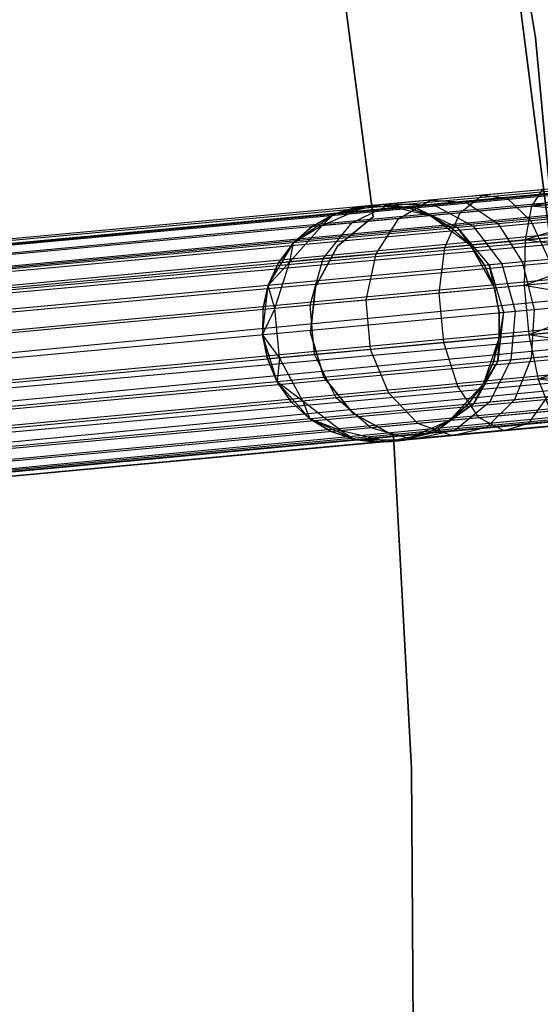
# Model space of a CAD drawing. Extents: x -189 to 189, y -189 to 189.
# Tile 490 of 591: x 57.16 to 61.54, y -0.13 to 8.14. Entities that reach past the tile are written whole.
import ezdxf

# ---------------------------------------------------------------- set-up
doc = ezdxf.new("R2010")
doc.units = 0
doc.header["$LTSCALE"] = 25.4
doc.layers.get('0').update_dxf_attribs({"linetype": 'CONTINUOUS'})

# ---------------------------------------------------------------- blocks, each defined once
blk = doc.blocks.new('CAMELEON-KENAI-C-12244_STL')
at = {"color": 0}
for p, q in [((167.686, 16.5451, -9.3955), (42.9786, 4.9893, -9.3955)), ((167.686, 16.5451, -9.3955), (42.9786, 4.9893, -9.6045)), ((167.686, 16.5451, -9.3955), (42.9786, 4.9893, -9.3955)), ((167.686, 16.5451, -9.3955), (42.9786, 4.9893, -9.6045)), ((167.686, 16.5451, -9.3955), (42.9826, 4.946, -9.809)), ((167.686, 16.5451, -9.3955), (42.9826, 4.946, -9.809)), ((167.69, 16.5019, -9.809), (42.9826, 4.946, -9.809)), ((167.69, 16.5019, -9.809), (42.9826, 4.946, -9.809)), ((167.69, 16.5019, -9.809), (42.9904, 4.8613, -10)), ((167.69, 16.5019, -9.809), (42.9904, 4.8613, -10)), ((167.69, 16.5019, -9.809), (43.0018, 4.739, -10.1691)), ((167.69, 16.5019, -9.809), (43.0018, 4.739, -10.1691)), ((167.6978, 16.4172, -9), (42.9786, 4.9893, -9.3955)), ((167.6978, 16.4172, -9), (42.9786, 4.9893, -9.3955)), ((167.6978, 16.4172, -9), (42.9826, 4.946, -9.191)), ((167.6978, 16.4172, -9), (42.9826, 4.946, -9.191)), ((42.9904, 4.8613, -9), (167.6978, 16.4172, -9)), ((42.9904, 4.8613, -9), (167.6978, 16.4172, -9)), ((43.0018, 4.739, -8.8309), (167.6978, 16.4172, -9)), ((43.0018, 4.739, -8.8309), (167.6978, 16.4172, -9)), ((167.7092, 16.2948, -10.1691), (43.0018, 4.739, -10.1691)), ((167.7092, 16.2948, -10.1691), (43.0018, 4.739, -10.1691)), ((167.7092, 16.2948, -10.1691), (43.0161, 4.5843, -10.309)), ((167.7092, 16.2948, -10.1691), (43.0161, 4.5843, -10.309)), ((43.0018, 4.739, -8.8309), (167.7235, 16.1401, -8.691)), ((43.0018, 4.739, -8.8309), (167.7235, 16.1401, -8.691)), ((43.0161, 4.5843, -8.691), (167.7235, 16.1401, -8.691)), ((43.0161, 4.5843, -8.691), (167.7235, 16.1401, -8.691)), ((167.7402, 15.9599, -10.4135), (43.0161, 4.5843, -10.309)), ((167.7402, 15.9599, -10.4135), (43.0161, 4.5843, -10.309)), ((167.7402, 15.9599, -10.4135), (43.0328, 4.404, -10.4135)), ((167.7402, 15.9599, -10.4135), (43.0328, 4.404, -10.4135)), ((43.0512, 4.206, -10.4781), (167.7402, 15.9599, -10.4135)), ((43.0512, 4.206, -10.4781), (167.7402, 15.9599, -10.4135)), ((43.0703, 3.999, -10.5), (167.7402, 15.9599, -10.4135)), ((43.0703, 3.999, -10.5), (167.7402, 15.9599, -10.4135)), ((43.0161, 4.5843, -8.691), (167.7585, 15.7619, -8.5219)), ((43.0161, 4.5843, -8.691), (167.7585, 15.7619, -8.5219)), ((43.0328, 4.404, -8.5864), (167.7585, 15.7619, -8.5219)), ((43.0328, 4.404, -8.5864), (167.7585, 15.7619, -8.5219)), ((167.7585, 15.7619, -8.5219), (43.0512, 4.206, -8.5219)), ((167.7585, 15.7619, -8.5219), (43.0512, 4.206, -8.5219)), ((43.0703, 3.999, -8.5), (167.7777, 15.5549, -8.5)), ((43.0703, 3.999, -8.5), (167.7777, 15.5549, -8.5)), ((43.0703, 3.999, -10.5), (167.7777, 15.5549, -10.5)), ((43.0703, 3.999, -10.5), (167.7777, 15.5549, -10.5)), ((43.0895, 3.792, -10.4781), (167.7777, 15.5549, -10.5)), ((43.0895, 3.792, -10.4781), (167.7777, 15.5549, -10.5)), ((43.1079, 3.594, -10.4135), (167.7777, 15.5549, -10.5)), ((43.1079, 3.594, -10.4135), (167.7777, 15.5549, -10.5)), ((43.0895, 3.792, -8.5219), (167.7969, 15.3478, -8.5219)), ((43.0895, 3.792, -8.5219), (167.7969, 15.3478, -8.5219)), ((167.8153, 15.1499, -10.4135), (43.1079, 3.594, -10.4135)), ((167.8153, 15.1499, -10.4135), (43.1079, 3.594, -10.4135)), ((167.8153, 15.1499, -10.4135), (43.1246, 3.4137, -10.309)), ((167.8153, 15.1499, -10.4135), (43.1246, 3.4137, -10.309)), ((167.8153, 15.1499, -10.4135), (43.1389, 3.259, -10.1691)), ((167.8153, 15.1499, -10.4135), (43.1389, 3.259, -10.1691)), ((43.0895, 3.792, -8.5219), (167.832, 14.9696, -8.691)), ((43.0895, 3.792, -8.5219), (167.832, 14.9696, -8.691)), ((43.1079, 3.594, -8.5864), (167.832, 14.9696, -8.691)), ((43.1079, 3.594, -8.5864), (167.832, 14.9696, -8.691)), ((167.832, 14.9696, -8.691), (43.1246, 3.4137, -8.691)), ((167.832, 14.9696, -8.691), (43.1246, 3.4137, -8.691)), ((167.8463, 14.8149, -10.1691), (43.1389, 3.259, -10.1691)), ((167.8463, 14.8149, -10.1691), (43.1389, 3.259, -10.1691)), ((167.8463, 14.8149, -10.1691), (43.1503, 3.1367, -10)), ((167.8463, 14.8149, -10.1691), (43.1503, 3.1367, -10)), ((167.8463, 14.8149, -10.1691), (43.1581, 3.052, -9.809)), ((167.8463, 14.8149, -10.1691), (43.1581, 3.052, -9.809)), ((43.1246, 3.4137, -8.691), (167.8576, 14.6925, -9)), ((43.1246, 3.4137, -8.691), (167.8576, 14.6925, -9)), ((43.1389, 3.259, -8.8309), (167.8576, 14.6925, -9)), ((43.1389, 3.259, -8.8309), (167.8576, 14.6925, -9)), ((167.8576, 14.6925, -9), (43.1503, 3.1367, -9)), ((167.8576, 14.6925, -9), (43.1503, 3.1367, -9)), ((167.8576, 14.6925, -9), (43.1581, 3.052, -9.191)), ((167.8576, 14.6925, -9), (43.1581, 3.052, -9.191)), ((167.8655, 14.6079, -9.809), (43.1581, 3.052, -9.809)), ((167.8655, 14.6079, -9.809), (43.1581, 3.052, -9.809)), ((167.8695, 14.5646, -9.3955), (43.1581, 3.052, -9.191)), ((167.8695, 14.5646, -9.3955), (43.1581, 3.052, -9.191)), ((167.8655, 14.6079, -9.809), (43.1621, 3.0087, -9.6045)), ((167.8655, 14.6079, -9.809), (43.1621, 3.0087, -9.3955)), ((167.8655, 14.6079, -9.809), (43.1621, 3.0087, -9.6045)), ((167.8655, 14.6079, -9.809), (43.1621, 3.0087, -9.3955)), ((167.8695, 14.5646, -9.3955), (43.1621, 3.0087, -9.3955)), ((167.8695, 14.5646, -9.3955), (43.1621, 3.0087, -9.3955)), ((60.7167, 12.6175, -160.5), (61.4976, 7.9906, -160.5)), ((61.4976, 7.9906, -170), (60.7167, 12.6175, -170)), ((61.4976, 7.9906, -170), (60.7167, 12.6175, -170)), ((60.7167, 12.6175, -160.5), (61.4976, 7.9906, -160.5)), ((61.1328, 10.1165, -167), (61.7184, 5.5209, -167)), ((61.7184, 5.5209, -168), (61.1328, 10.1165, -168)), ((61.1328, 10.1165, -167), (61.7184, 5.5209, -167)), ((61.7184, 5.5209, -168), (61.1328, 10.1165, -168)), ((59.7672, 9.2622, -165), (60.1325, 6.483, -165)), ((60.1325, 6.483, -167), (59.7672, 9.2622, -167)), ((60.1325, 6.483, -167), (59.7672, 9.2622, -167)), ((59.7672, 9.2622, -165), (60.1325, 6.483, -165)), ((61.4976, 7.9906, -160.5), (61.9263, 3.3179, -160.5)), ((61.9263, 3.3179, -170), (61.4976, 7.9906, -170)), ((61.4976, 7.9906, -170), (61.4976, 7.9906, -160.5)), ((61.4976, 7.9906, -170), (61.4976, 7.9906, -160.5)), ((61.9263, 3.3179, -170), (61.4976, 7.9906, -170)), ((61.4976, 7.9906, -160.5), (61.9263, 3.3179, -160.5)), ((61.5543, 6.7106, -159.4672), (61.0489, 6.6638, -159.6774)), ((61.5543, 6.7106, -159.4672), (61.0489, 6.6638, -159.6774)), ((62.1007, 6.7176, -159.191), (61.4643, 6.5732, -159.0852)), ((62.1007, 6.7176, -159.191), (61.4643, 6.5732, -159.0852)), ((61.5543, 6.7106, -159.4672), (61.4643, 6.5732, -159.0852)), ((61.5543, 6.7106, -159.4672), (61.4643, 6.5732, -159.0852)), ((60.6149, 6.6235, -160.0119), (60.2819, 6.5927, -160.4477)), ((60.6149, 6.6235, -160.0119), (60.2819, 6.5927, -160.4477)), ((60.3483, 6.4698, -159.7322), (60.6149, 6.6235, -160.0119)), ((60.3483, 6.4698, -159.7322), (60.6149, 6.6235, -160.0119)), ((61.0489, 6.6638, -159.6774), (60.6149, 6.6235, -160.0119)), ((61.0489, 6.6638, -159.6774), (60.6149, 6.6235, -160.0119)), ((60.6149, 6.6235, -160.0119), (60.9101, 6.6072, -160.3043)), ((60.6149, 6.6235, -160.0119), (60.9101, 6.6072, -160.3043)), ((60.8639, 6.5176, -159.3349), (61.0489, 6.6638, -159.6774)), ((60.8639, 6.5176, -159.3349), (61.0489, 6.6638, -159.6774)), ((61.2588, 6.6396, -160.0356), (60.9101, 6.6072, -160.3043)), ((61.2588, 6.6396, -160.0356), (60.9101, 6.6072, -160.3043)), ((61.0489, 6.6638, -159.6774), (61.2588, 6.6396, -160.0356)), ((61.0489, 6.6638, -159.6774), (61.2588, 6.6396, -160.0356)), ((61.6649, 6.6772, -159.8666), (61.2588, 6.6396, -160.0356)), ((61.6649, 6.6772, -159.8666), (61.2588, 6.6396, -160.0356)), ((61.2588, 6.6396, -160.0356), (61.4573, 6.4491, -160.3474)), ((61.2588, 6.6396, -160.0356), (61.4573, 6.4491, -160.3474)), ((62.1085, 6.6329, -159), (61.4643, 6.5732, -159.0852)), ((62.1085, 6.6329, -159), (61.4643, 6.5732, -159.0852)), ((59.704, 6.4101, -160.853), (60.0725, 6.5733, -160.9553)), ((59.704, 6.4101, -160.853), (60.0725, 6.5733, -160.9553)), ((59.8015, 6.5045, -167), (60.2093, 6.586, -167)), ((59.8015, 6.5045, -167), (60.2093, 6.586, -167)), ((60.0725, 6.5733, -160.9553), (59.8015, 6.5045, -161.5)), ((60.0725, 6.5733, -160.9553), (59.8015, 6.5045, -161.5)), ((60.0011, 6.5667, -161.5), (59.8015, 6.5045, -161.5)), ((59.8015, 6.5045, -167), (60.0011, 6.5667, -161.5)), ((60.0011, 6.5667, -161.5), (59.8015, 6.5045, -161.5)), ((59.8015, 6.5045, -167), (60.0011, 6.5667, -161.5)), ((59.9527, 6.4331, -160.25), (60.2819, 6.5927, -160.4477)), ((59.9527, 6.4331, -160.25), (60.2819, 6.5927, -160.4477)), ((60.0011, 6.5667, -161.5), (60.2093, 6.586, -167)), ((60.0011, 6.5667, -161.5), (60.2093, 6.586, -167)), ((60.0725, 6.5733, -160.9553), (60.0011, 6.5667, -161.5)), ((60.0725, 6.5733, -160.9553), (60.0011, 6.5667, -161.5)), ((60.2819, 6.5927, -160.4477), (60.0725, 6.5733, -160.9553)), ((60.2819, 6.5927, -160.4477), (60.0725, 6.5733, -160.9553)), ((60.2093, 6.586, -161.5), (60.0725, 6.5733, -160.9553)), ((60.2093, 6.586, -161.5), (60.0725, 6.5733, -160.9553)), ((60.4169, 6.5615, -161.5), (60.0725, 6.5733, -160.9553)), ((60.0725, 6.5733, -160.9553), (60.4743, 6.5669, -161.0623)), ((60.4169, 6.5615, -161.5), (60.0725, 6.5733, -160.9553)), ((60.0725, 6.5733, -160.9553), (60.4743, 6.5669, -161.0623)), ((60.2093, 6.586, -167), (60.6149, 6.4945, -167)), ((60.4169, 6.5615, -161.5), (60.2093, 6.586, -161.5)), ((60.2093, 6.586, -161.5), (60.2093, 6.586, -167)), ((60.2093, 6.586, -167), (60.4169, 6.5615, -161.5)), ((60.2093, 6.586, -167), (60.6149, 6.4945, -167)), ((60.2093, 6.586, -161.5), (60.2093, 6.586, -167)), ((60.4169, 6.5615, -161.5), (60.2093, 6.586, -161.5)), ((60.2093, 6.586, -167), (60.4169, 6.5615, -161.5)), ((60.2819, 6.5927, -160.4477), (60.6425, 6.5824, -160.6545)), ((60.2819, 6.5927, -160.4477), (60.6425, 6.5824, -160.6545)), ((60.4169, 6.5615, -161.5), (60.4743, 6.5669, -161.0623)), ((60.4169, 6.5615, -161.5), (60.4743, 6.5669, -161.0623)), ((60.6149, 6.4945, -161.5), (60.4169, 6.5615, -161.5)), ((60.4169, 6.5615, -161.5), (60.6149, 6.4945, -167)), ((60.4169, 6.5615, -161.5), (60.6149, 6.4945, -167)), ((60.6149, 6.4945, -161.5), (60.4169, 6.5615, -161.5)), ((60.6425, 6.5824, -160.6545), (60.4743, 6.5669, -161.0623)), ((60.6425, 6.5824, -160.6545), (60.4743, 6.5669, -161.0623)), ((60.4743, 6.5669, -161.0623), (60.8398, 6.3919, -161.1555)), ((60.7947, 6.3877, -161.5), (60.4743, 6.5669, -161.0623)), ((60.6149, 6.4945, -161.5), (60.4743, 6.5669, -161.0623)), ((60.7947, 6.3877, -161.5), (60.4743, 6.5669, -161.0623)), ((60.6149, 6.4945, -161.5), (60.4743, 6.5669, -161.0623)), ((60.4743, 6.5669, -161.0623), (60.8398, 6.3919, -161.1555)), ((60.9101, 6.6072, -160.3043), (60.6425, 6.5824, -160.6545)), ((60.9101, 6.6072, -160.3043), (60.6425, 6.5824, -160.6545)), ((60.6425, 6.5824, -160.6545), (60.9722, 6.4042, -160.8346)), ((60.6425, 6.5824, -160.6545), (60.9722, 6.4042, -160.8346)), ((61.4643, 6.5732, -159.0852), (60.8639, 6.5176, -159.3349)), ((61.4643, 6.5732, -159.0852), (60.8639, 6.5176, -159.3349)), ((60.9101, 6.6072, -160.3043), (61.1828, 6.4237, -160.5589)), ((60.9101, 6.6072, -160.3043), (61.1828, 6.4237, -160.5589)), ((61.4643, 6.5732, -159.0852), (61.4103, 6.2888, -158.7867)), ((61.4643, 6.5732, -159.0852), (61.4103, 6.2888, -158.7867)), ((62.1199, 6.5105, -158.8309), (61.4643, 6.5732, -159.0852)), ((62.1199, 6.5105, -158.8309), (61.4643, 6.5732, -159.0852)), ((59.4621, 6.2643, -167), (59.8015, 6.5045, -167)), ((59.4621, 6.2643, -167), (59.8015, 6.5045, -167)), ((59.8015, 6.5045, -161.5), (59.6192, 6.4022, -161.5)), ((59.6192, 6.4022, -161.5), (59.8015, 6.5045, -167)), ((59.6192, 6.4022, -161.5), (59.8015, 6.5045, -167)), ((59.8015, 6.5045, -161.5), (59.6192, 6.4022, -161.5)), ((59.704, 6.4101, -160.853), (59.8015, 6.5045, -161.5)), ((59.704, 6.4101, -160.853), (59.8015, 6.5045, -161.5)), ((59.8015, 6.5045, -161.5), (59.8015, 6.5045, -167)), ((59.8015, 6.5045, -161.5), (59.8015, 6.5045, -167)), ((60.1325, 6.483, -165), (59.8311, 6.2371, -165)), ((59.8311, 6.2371, -167), (60.1325, 6.483, -167)), ((59.8311, 6.2371, -167), (60.1325, 6.483, -167)), ((60.1325, 6.483, -165), (59.8311, 6.2371, -165)), ((60.3483, 6.4698, -159.7322), (59.9527, 6.4331, -160.25)), ((60.3483, 6.4698, -159.7322), (59.9527, 6.4331, -160.25)), ((60.1325, 6.483, -165), (60.1325, 6.483, -167)), ((60.1325, 6.483, -165), (60.1325, 6.483, -167)), ((60.1564, 6.1726, -159.5137), (60.3483, 6.4698, -159.7322)), ((60.1564, 6.1726, -159.5137), (60.3483, 6.4698, -159.7322)), ((60.8639, 6.5176, -159.3349), (60.3483, 6.4698, -159.7322)), ((60.8639, 6.5176, -159.3349), (60.3483, 6.4698, -159.7322)), ((60.6149, 6.4945, -167), (60.9483, 6.246, -167)), ((60.7947, 6.3877, -161.5), (60.6149, 6.4945, -161.5)), ((60.6149, 6.4945, -167), (60.7947, 6.3877, -161.5)), ((60.6149, 6.4945, -167), (60.9483, 6.246, -167)), ((60.6149, 6.4945, -161.5), (60.6149, 6.4945, -167)), ((60.6149, 6.4945, -161.5), (60.6149, 6.4945, -167)), ((60.7947, 6.3877, -161.5), (60.6149, 6.4945, -161.5)), ((60.6149, 6.4945, -167), (60.7947, 6.3877, -161.5)), ((60.7357, 6.2263, -159.0673), (60.8639, 6.5176, -159.3349)), ((60.7357, 6.2263, -159.0673), (60.8639, 6.5176, -159.3349)), ((62.1199, 6.5105, -158.8309), (61.4103, 6.2888, -158.7867)), ((62.1199, 6.5105, -158.8309), (61.4103, 6.2888, -158.7867)), ((61.7769, 6.4788, -160.2145), (61.4573, 6.4491, -160.3474)), ((61.7769, 6.4788, -160.2145), (61.4573, 6.4491, -160.3474)), ((59.4325, 6.1055, -160.773), (59.704, 6.4101, -160.853)), ((59.4325, 6.1055, -160.773), (59.704, 6.4101, -160.853)), ((59.704, 6.4101, -160.853), (59.4621, 6.2643, -161.5)), ((59.704, 6.4101, -160.853), (59.4621, 6.2643, -161.5)), ((59.6192, 6.4022, -161.5), (59.4621, 6.2643, -161.5)), ((59.4621, 6.2643, -167), (59.6192, 6.4022, -161.5)), ((59.6192, 6.4022, -161.5), (59.4621, 6.2643, -161.5)), ((59.4621, 6.2643, -167), (59.6192, 6.4022, -161.5)), ((59.704, 6.4101, -160.853), (59.6192, 6.4022, -161.5)), ((59.704, 6.4101, -160.853), (59.6192, 6.4022, -161.5)), ((59.9527, 6.4331, -160.25), (59.704, 6.4101, -160.853)), ((59.9527, 6.4331, -160.25), (59.704, 6.4101, -160.853)), ((59.7119, 6.1314, -160.0955), (59.9527, 6.4331, -160.25)), ((59.7119, 6.1314, -160.0955), (59.9527, 6.4331, -160.25)), ((60.8398, 6.3919, -161.1555), (60.7947, 6.3877, -161.5)), ((60.8398, 6.3919, -161.1555), (60.7947, 6.3877, -161.5)), ((60.9483, 6.246, -161.5), (60.7947, 6.3877, -161.5)), ((60.7947, 6.3877, -161.5), (60.9483, 6.246, -167)), ((60.7947, 6.3877, -161.5), (60.9483, 6.246, -167)), ((60.9483, 6.246, -161.5), (60.7947, 6.3877, -161.5)), ((60.9722, 6.4042, -160.8346), (60.8398, 6.3919, -161.1555)), ((60.9722, 6.4042, -160.8346), (60.8398, 6.3919, -161.1555)), ((61.106, 6.0787, -161.2188), (60.8398, 6.3919, -161.1555)), ((61.0691, 6.0753, -161.5), (60.8398, 6.3919, -161.1555)), ((61.106, 6.0787, -161.2188), (60.8398, 6.3919, -161.1555)), ((61.0691, 6.0753, -161.5), (60.8398, 6.3919, -161.1555)), ((60.9483, 6.246, -161.5), (60.8398, 6.3919, -161.1555)), ((60.9483, 6.246, -161.5), (60.8398, 6.3919, -161.1555)), ((61.1828, 6.4237, -160.5589), (60.9722, 6.4042, -160.8346)), ((61.1828, 6.4237, -160.5589), (60.9722, 6.4042, -160.8346)), ((60.9722, 6.4042, -160.8346), (61.214, 6.0888, -160.9568)), ((60.9722, 6.4042, -160.8346), (61.214, 6.0888, -160.9568)), ((61.4573, 6.4491, -160.3474), (61.1828, 6.4237, -160.5589)), ((61.4573, 6.4491, -160.3474), (61.1828, 6.4237, -160.5589)), ((61.1828, 6.4237, -160.5589), (61.386, 6.1047, -160.7318)), ((61.1828, 6.4237, -160.5589), (61.386, 6.1047, -160.7318)), ((61.4573, 6.4491, -160.3474), (61.61, 6.1255, -160.5591)), ((61.4573, 6.4491, -160.3474), (61.61, 6.1255, -160.5591)), ((61.4103, 6.2888, -158.7867), (60.7357, 6.2263, -159.0673)), ((61.4103, 6.2888, -158.7867), (60.7357, 6.2263, -159.0673)), ((61.4103, 6.2888, -158.7867), (61.4017, 5.9065, -158.6233)), ((61.4103, 6.2888, -158.7867), (61.4017, 5.9065, -158.6233)), ((62.1342, 6.3558, -158.691), (61.4103, 6.2888, -158.7867)), ((62.1342, 6.3558, -158.691), (61.4103, 6.2888, -158.7867)), ((62.1509, 6.1756, -158.5865), (61.4103, 6.2888, -158.7867)), ((62.1509, 6.1756, -158.5865), (61.4103, 6.2888, -158.7867)), ((59.2498, 5.9067, -167), (59.4621, 6.2643, -167)), ((59.2498, 5.9067, -167), (59.4621, 6.2643, -167)), ((59.4621, 6.2643, -161.5), (59.3372, 6.0967, -161.5)), ((59.3372, 6.0967, -161.5), (59.4621, 6.2643, -167)), ((59.3372, 6.0967, -161.5), (59.4621, 6.2643, -167)), ((59.4621, 6.2643, -161.5), (59.3372, 6.0967, -161.5)), ((59.4325, 6.1055, -160.773), (59.4621, 6.2643, -161.5)), ((59.4325, 6.1055, -160.773), (59.4621, 6.2643, -161.5)), ((59.4621, 6.2643, -161.5), (59.4621, 6.2643, -167)), ((59.4621, 6.2643, -161.5), (59.4621, 6.2643, -167)), ((59.8311, 6.2371, -165), (59.6464, 5.8948, -165)), ((59.6464, 5.8948, -167), (59.8311, 6.2371, -167)), ((59.6464, 5.8948, -167), (59.8311, 6.2371, -167)), ((59.8311, 6.2371, -165), (59.6464, 5.8948, -165)), ((59.8311, 6.2371, -165), (59.8311, 6.2371, -167)), ((59.8311, 6.2371, -165), (59.8311, 6.2371, -167)), ((60.7357, 6.2263, -159.0673), (60.1564, 6.1726, -159.5137)), ((60.7357, 6.2263, -159.0673), (60.1564, 6.1726, -159.5137)), ((60.6865, 5.8402, -158.9209), (60.7357, 6.2263, -159.0673)), ((60.6865, 5.8402, -158.9209), (60.7357, 6.2263, -159.0673)), ((60.9483, 6.246, -167), (61.1518, 5.8833, -167)), ((61.0691, 6.0753, -161.5), (60.9483, 6.246, -161.5)), ((60.9483, 6.246, -167), (61.0691, 6.0753, -161.5)), ((60.9483, 6.246, -167), (61.1518, 5.8833, -167)), ((60.9483, 6.246, -161.5), (60.9483, 6.246, -167)), ((60.9483, 6.246, -161.5), (60.9483, 6.246, -167)), ((61.0691, 6.0753, -161.5), (60.9483, 6.246, -161.5)), ((60.9483, 6.246, -167), (61.0691, 6.0753, -161.5)), ((59.7119, 6.1314, -160.0955), (59.4325, 6.1055, -160.773)), ((59.7119, 6.1314, -160.0955), (59.4325, 6.1055, -160.773)), ((59.6011, 5.7396, -160.0109), (59.7119, 6.1314, -160.0955)), ((59.6011, 5.7396, -160.0109), (59.7119, 6.1314, -160.0955)), ((60.1564, 6.1726, -159.5137), (59.7119, 6.1314, -160.0955)), ((60.1564, 6.1726, -159.5137), (59.7119, 6.1314, -160.0955)), ((60.0724, 5.7833, -159.3941), (60.1564, 6.1726, -159.5137)), ((60.0724, 5.7833, -159.3941), (60.1564, 6.1726, -159.5137)), ((61.61, 6.1255, -160.5591), (61.386, 6.1047, -160.7318)), ((61.61, 6.1255, -160.5591), (61.386, 6.1047, -160.7318)), ((62.1509, 6.1756, -158.5865), (61.4017, 5.9065, -158.6233)), ((62.1509, 6.1756, -158.5865), (61.4017, 5.9065, -158.6233)), ((59.4325, 6.1055, -160.773), (59.2498, 5.9067, -161.5)), ((59.4325, 6.1055, -160.773), (59.2498, 5.9067, -161.5)), ((59.3372, 6.0967, -161.5), (59.2498, 5.9067, -161.5)), ((59.2498, 5.9067, -167), (59.3372, 6.0967, -161.5)), ((59.3372, 6.0967, -161.5), (59.2498, 5.9067, -161.5)), ((59.2498, 5.9067, -167), (59.3372, 6.0967, -161.5)), ((59.3049, 5.7122, -160.7292), (59.4325, 6.1055, -160.773)), ((59.3049, 5.7122, -160.7292), (59.4325, 6.1055, -160.773)), ((59.4325, 6.1055, -160.773), (59.3372, 6.0967, -161.5)), ((59.4325, 6.1055, -160.773), (59.3372, 6.0967, -161.5)), ((61.0691, 6.0753, -161.5), (61.106, 6.0787, -161.2188)), ((61.0691, 6.0753, -161.5), (61.106, 6.0787, -161.2188)), ((61.1518, 5.8833, -161.5), (61.0691, 6.0753, -161.5)), ((61.0691, 6.0753, -161.5), (61.1518, 5.8833, -167)), ((61.0691, 6.0753, -161.5), (61.1518, 5.8833, -167)), ((61.1518, 5.8833, -161.5), (61.0691, 6.0753, -161.5)), ((61.214, 6.0888, -160.9568), (61.106, 6.0787, -161.2188)), ((61.214, 6.0888, -160.9568), (61.106, 6.0787, -161.2188)), ((61.1518, 5.8833, -161.5), (61.106, 6.0787, -161.2188)), ((61.106, 6.0787, -161.2188), (61.1927, 5.6783, -161.5)), ((61.1518, 5.8833, -161.5), (61.106, 6.0787, -161.2188)), ((61.106, 6.0787, -161.2188), (61.1927, 5.6783, -161.5)), ((61.106, 6.0787, -161.2188), (61.2266, 5.6814, -161.2412)), ((61.106, 6.0787, -161.2188), (61.2266, 5.6814, -161.2412)), ((61.386, 6.1047, -160.7318), (61.214, 6.0888, -160.9568)), ((61.386, 6.1047, -160.7318), (61.214, 6.0888, -160.9568)), ((61.214, 6.0888, -160.9568), (61.3261, 5.6907, -161)), ((61.214, 6.0888, -160.9568), (61.3261, 5.6907, -161)), ((61.386, 6.1047, -160.7318), (61.4844, 5.7053, -160.7929)), ((61.386, 6.1047, -160.7318), (61.4844, 5.7053, -160.7929)), ((62.1693, 5.9776, -158.5219), (61.4017, 5.9065, -158.6233)), ((62.1693, 5.9776, -158.5219), (61.4017, 5.9065, -158.6233)), ((59.2012, 5.4938, -167), (59.2498, 5.9067, -167)), ((59.2012, 5.4938, -167), (59.2498, 5.9067, -167)), ((59.2498, 5.9067, -161.5), (59.2038, 5.7028, -161.5)), ((59.2038, 5.7028, -161.5), (59.2498, 5.9067, -167)), ((59.2038, 5.7028, -161.5), (59.2498, 5.9067, -167)), ((59.2498, 5.9067, -161.5), (59.2038, 5.7028, -161.5)), ((59.3049, 5.7122, -160.7292), (59.2498, 5.9067, -161.5)), ((59.3049, 5.7122, -160.7292), (59.2498, 5.9067, -161.5)), ((59.2498, 5.9067, -161.5), (59.2498, 5.9067, -167)), ((59.2498, 5.9067, -161.5), (59.2498, 5.9067, -167)), ((59.6464, 5.8948, -165), (59.6062, 5.508, -165)), ((59.6062, 5.508, -167), (59.6464, 5.8948, -167)), ((59.6062, 5.508, -167), (59.6464, 5.8948, -167)), ((59.6464, 5.8948, -165), (59.6062, 5.508, -165)), ((59.6464, 5.8948, -165), (59.6464, 5.8948, -167)), ((59.6464, 5.8948, -165), (59.6464, 5.8948, -167)), ((61.4017, 5.9065, -158.6233), (60.6865, 5.8402, -158.9209)), ((61.4017, 5.9065, -158.6233), (60.6865, 5.8402, -158.9209)), ((61.1518, 5.8833, -167), (61.1927, 5.6783, -167)), ((61.1927, 5.6783, -161.5), (61.1518, 5.8833, -161.5)), ((61.1518, 5.8833, -161.5), (61.1518, 5.8833, -167)), ((61.1518, 5.8833, -161.5), (61.1518, 5.8833, -167)), ((61.1927, 5.6783, -161.5), (61.1518, 5.8833, -161.5)), ((61.1518, 5.8833, -167), (61.1927, 5.6783, -167)), ((62.1884, 5.7706, -158.5), (61.4017, 5.9065, -158.6233)), ((61.4017, 5.9065, -158.6233), (61.4401, 5.4924, -158.6233)), ((62.1884, 5.7706, -158.5), (61.4017, 5.9065, -158.6233)), ((61.4017, 5.9065, -158.6233), (61.4401, 5.4924, -158.6233)), ((60.6865, 5.8402, -158.9209), (60.0724, 5.7833, -159.3941)), ((60.6865, 5.8402, -158.9209), (60.0724, 5.7833, -159.3941)), ((60.7249, 5.4262, -158.9209), (60.6865, 5.8402, -158.9209)), ((60.7249, 5.4262, -158.9209), (60.6865, 5.8402, -158.9209)), ((59.3049, 5.7122, -160.7292), (59.2012, 5.4938, -161.5)), ((59.3049, 5.7122, -160.7292), (59.2012, 5.4938, -161.5)), ((59.3049, 5.7122, -160.7292), (59.2038, 5.7028, -161.5)), ((59.3049, 5.7122, -160.7292), (59.2038, 5.7028, -161.5)), ((59.6011, 5.7396, -160.0109), (59.3049, 5.7122, -160.7292)), ((59.6011, 5.7396, -160.0109), (59.3049, 5.7122, -160.7292)), ((59.3432, 5.2981, -160.7292), (59.3049, 5.7122, -160.7292)), ((59.3432, 5.2981, -160.7292), (59.3049, 5.7122, -160.7292)), ((60.0724, 5.7833, -159.3941), (59.6011, 5.7396, -160.0109)), ((60.0724, 5.7833, -159.3941), (59.6011, 5.7396, -160.0109)), ((59.6395, 5.3256, -160.0109), (59.6011, 5.7396, -160.0109)), ((59.6395, 5.3256, -160.0109), (59.6011, 5.7396, -160.0109)), ((60.1107, 5.3692, -159.3941), (60.0724, 5.7833, -159.3941)), ((60.1107, 5.3692, -159.3941), (60.0724, 5.7833, -159.3941)), ((62.1884, 5.7706, -158.5), (61.4401, 5.4924, -158.6233)), ((62.1884, 5.7706, -158.5), (61.4401, 5.4924, -158.6233)), ((61.4844, 5.7053, -160.7929), (61.6906, 5.7244, -160.634)), ((61.4844, 5.7053, -160.7929), (61.6906, 5.7244, -160.634)), ((59.2038, 5.7028, -161.5), (59.2012, 5.4938, -161.5)), ((59.2038, 5.7028, -161.5), (59.2012, 5.4938, -161.5)), ((59.2038, 5.7028, -161.5), (59.2012, 5.4938, -167)), ((59.2038, 5.7028, -161.5), (59.2012, 5.4938, -167)), ((61.2266, 5.6814, -161.2412), (61.181, 5.2687, -161.2188)), ((61.2266, 5.6814, -161.2412), (61.181, 5.2687, -161.2188)), ((61.2266, 5.6814, -161.2412), (61.1901, 5.4693, -161.5)), ((61.2266, 5.6814, -161.2412), (61.1901, 5.4693, -161.5)), ((61.1927, 5.6783, -167), (61.1901, 5.4693, -167)), ((61.1901, 5.4693, -161.5), (61.1927, 5.6783, -161.5)), ((61.1901, 5.4693, -161.5), (61.1927, 5.6783, -161.5)), ((61.1927, 5.6783, -167), (61.1901, 5.4693, -167)), ((61.1927, 5.6783, -161.5), (61.2266, 5.6814, -161.2412)), ((61.1927, 5.6783, -161.5), (61.2266, 5.6814, -161.2412)), ((61.1927, 5.6783, -161.5), (61.1927, 5.6783, -167)), ((61.1927, 5.6783, -161.5), (61.1927, 5.6783, -167)), ((61.2266, 5.6814, -161.2412), (61.3261, 5.6907, -161)), ((61.2266, 5.6814, -161.2412), (61.3261, 5.6907, -161)), ((61.3261, 5.6907, -161), (61.2891, 5.2788, -160.9568)), ((61.3261, 5.6907, -161), (61.2891, 5.2788, -160.9568)), ((61.3261, 5.6907, -161), (61.4844, 5.7053, -160.7929)), ((61.3261, 5.6907, -161), (61.4844, 5.7053, -160.7929)), ((61.4844, 5.7053, -160.7929), (61.461, 5.2947, -160.7318)), ((61.4844, 5.7053, -160.7929), (61.461, 5.2947, -160.7318)), ((62.2076, 5.5635, -158.5219), (61.4401, 5.4924, -158.6233)), ((62.2076, 5.5635, -158.5219), (61.4401, 5.4924, -158.6233)), ((59.3249, 5.0967, -167), (59.2012, 5.4938, -167)), ((59.3432, 5.2981, -160.7292), (59.2012, 5.4938, -161.5)), ((59.2012, 5.4938, -161.5), (59.2422, 5.2888, -161.5)), ((59.3432, 5.2981, -160.7292), (59.2012, 5.4938, -161.5)), ((59.2422, 5.2888, -161.5), (59.2012, 5.4938, -167)), ((59.3249, 5.0967, -167), (59.2012, 5.4938, -167)), ((59.2012, 5.4938, -161.5), (59.2422, 5.2888, -161.5)), ((59.2012, 5.4938, -161.5), (59.2012, 5.4938, -167)), ((59.2422, 5.2888, -161.5), (59.2012, 5.4938, -167)), ((59.2012, 5.4938, -161.5), (59.2012, 5.4938, -167)), ((59.6062, 5.508, -165), (59.6062, 5.508, -167)), ((59.6062, 5.508, -165), (59.6062, 5.508, -167)), ((59.6062, 5.508, -165), (59.7167, 5.135, -165)), ((59.7167, 5.135, -167), (59.6062, 5.508, -167)), ((59.7167, 5.135, -167), (59.6062, 5.508, -167)), ((59.6062, 5.508, -165), (59.7167, 5.135, -165)), ((61.4401, 5.4924, -158.6233), (60.7249, 5.4262, -158.9209)), ((61.4401, 5.4924, -158.6233), (60.7249, 5.4262, -158.9209)), ((61.1901, 5.4693, -167), (61.0568, 5.0754, -167)), ((61.1901, 5.4693, -167), (61.0568, 5.0754, -167)), ((61.1442, 5.2653, -161.5), (61.1901, 5.4693, -161.5)), ((61.1901, 5.4693, -167), (61.1442, 5.2653, -161.5)), ((61.1442, 5.2653, -161.5), (61.1901, 5.4693, -161.5)), ((61.1901, 5.4693, -167), (61.1442, 5.2653, -161.5)), ((61.181, 5.2687, -161.2188), (61.1901, 5.4693, -161.5)), ((61.181, 5.2687, -161.2188), (61.1901, 5.4693, -161.5)), ((61.1901, 5.4693, -161.5), (61.1901, 5.4693, -167)), ((61.1901, 5.4693, -161.5), (61.1901, 5.4693, -167)), ((62.226, 5.3656, -158.5865), (61.4401, 5.4924, -158.6233)), ((61.4401, 5.4924, -158.6233), (61.5188, 5.1182, -158.7867)), ((62.226, 5.3656, -158.5865), (61.4401, 5.4924, -158.6233)), ((61.4401, 5.4924, -158.6233), (61.5188, 5.1182, -158.7867)), ((60.7249, 5.4262, -158.9209), (60.1107, 5.3692, -159.3941)), ((60.7249, 5.4262, -158.9209), (60.1107, 5.3692, -159.3941)), ((60.8442, 5.0557, -159.0673), (60.7249, 5.4262, -158.9209)), ((60.8442, 5.0557, -159.0673), (60.7249, 5.4262, -158.9209)), ((59.3432, 5.2981, -160.7292), (59.2422, 5.2888, -161.5)), ((59.3432, 5.2981, -160.7292), (59.2422, 5.2888, -161.5)), ((59.3432, 5.2981, -160.7292), (59.3249, 5.0967, -161.5)), ((59.3432, 5.2981, -160.7292), (59.3249, 5.0967, -161.5)), ((59.6395, 5.3256, -160.0109), (59.3432, 5.2981, -160.7292)), ((59.6395, 5.3256, -160.0109), (59.3432, 5.2981, -160.7292)), ((59.541, 4.9349, -160.773), (59.3432, 5.2981, -160.7292)), ((59.541, 4.9349, -160.773), (59.3432, 5.2981, -160.7292)), ((60.1107, 5.3692, -159.3941), (59.6395, 5.3256, -160.0109)), ((60.1107, 5.3692, -159.3941), (59.6395, 5.3256, -160.0109)), ((59.8204, 4.9608, -160.0955), (59.6395, 5.3256, -160.0109)), ((59.8204, 4.9608, -160.0955), (59.6395, 5.3256, -160.0109)), ((60.2649, 5.002, -159.5137), (60.1107, 5.3692, -159.3941)), ((60.2649, 5.002, -159.5137), (60.1107, 5.3692, -159.3941)), ((61.6851, 5.3154, -160.5591), (61.461, 5.2947, -160.7318)), ((61.6851, 5.3154, -160.5591), (61.461, 5.2947, -160.7318)), ((62.226, 5.3656, -158.5865), (61.5188, 5.1182, -158.7867)), ((62.226, 5.3656, -158.5865), (61.5188, 5.1182, -158.7867)), ((59.2422, 5.2888, -161.5), (59.3249, 5.0967, -161.5)), ((59.3249, 5.0967, -167), (59.2422, 5.2888, -161.5)), ((59.2422, 5.2888, -161.5), (59.3249, 5.0967, -161.5)), ((59.3249, 5.0967, -167), (59.2422, 5.2888, -161.5)), ((61.181, 5.2687, -161.2188), (60.977, 4.912, -161.1555)), ((61.181, 5.2687, -161.2188), (60.977, 4.912, -161.1555)), ((61.181, 5.2687, -161.2188), (61.0568, 5.0754, -161.5)), ((61.181, 5.2687, -161.2188), (61.0568, 5.0754, -161.5)), ((61.0568, 5.0754, -161.5), (61.1442, 5.2653, -161.5)), ((61.1442, 5.2653, -161.5), (61.0568, 5.0754, -167)), ((61.1442, 5.2653, -161.5), (61.0568, 5.0754, -167)), ((61.0568, 5.0754, -161.5), (61.1442, 5.2653, -161.5)), ((61.2891, 5.2788, -160.9568), (61.1094, 4.9243, -160.8346)), ((61.2891, 5.2788, -160.9568), (61.1094, 4.9243, -160.8346)), ((61.181, 5.2687, -161.2188), (61.1442, 5.2653, -161.5)), ((61.181, 5.2687, -161.2188), (61.1442, 5.2653, -161.5)), ((61.2891, 5.2788, -160.9568), (61.181, 5.2687, -161.2188)), ((61.2891, 5.2788, -160.9568), (61.181, 5.2687, -161.2188)), ((61.461, 5.2947, -160.7318), (61.2891, 5.2788, -160.9568)), ((61.461, 5.2947, -160.7318), (61.2891, 5.2788, -160.9568)), ((61.461, 5.2947, -160.7318), (61.32, 4.9438, -160.5589)), ((61.461, 5.2947, -160.7318), (61.32, 4.9438, -160.5589)), ((59.7167, 5.135, -165), (59.7167, 5.135, -167)), ((59.7167, 5.135, -165), (59.7167, 5.135, -167)), ((59.7167, 5.135, -165), (59.9611, 4.8324, -165)), ((59.9611, 4.8324, -167), (59.7167, 5.135, -167)), ((59.9611, 4.8324, -167), (59.7167, 5.135, -167)), ((59.7167, 5.135, -165), (59.9611, 4.8324, -165)), ((62.2427, 5.1853, -158.691), (61.5188, 5.1182, -158.7867)), ((62.2427, 5.1853, -158.691), (61.5188, 5.1182, -158.7867)), ((59.5993, 4.7843, -167), (59.3249, 5.0967, -167)), ((59.541, 4.9349, -160.773), (59.3249, 5.0967, -161.5)), ((59.3249, 5.0967, -161.5), (59.4456, 4.9261, -161.5)), ((59.541, 4.9349, -160.773), (59.3249, 5.0967, -161.5)), ((59.4456, 4.9261, -161.5), (59.3249, 5.0967, -167)), ((59.5993, 4.7843, -167), (59.3249, 5.0967, -167)), ((59.4456, 4.9261, -161.5), (59.3249, 5.0967, -167)), ((59.3249, 5.0967, -161.5), (59.4456, 4.9261, -161.5)), ((59.3249, 5.0967, -161.5), (59.3249, 5.0967, -167)), ((59.3249, 5.0967, -161.5), (59.3249, 5.0967, -167)), ((60.8442, 5.0557, -159.0673), (60.2649, 5.002, -159.5137)), ((60.8442, 5.0557, -159.0673), (60.2649, 5.002, -159.5137)), ((61.0568, 5.0754, -167), (60.7747, 4.7698, -167)), ((61.0568, 5.0754, -167), (60.7747, 4.7698, -167)), ((61.5188, 5.1182, -158.7867), (60.8442, 5.0557, -159.0673)), ((61.5188, 5.1182, -158.7867), (60.8442, 5.0557, -159.0673)), ((61.0237, 4.7929, -159.3349), (60.8442, 5.0557, -159.0673)), ((61.0237, 4.7929, -159.3349), (60.8442, 5.0557, -159.0673)), ((60.9318, 4.9078, -161.5), (61.0568, 5.0754, -161.5)), ((61.0568, 5.0754, -167), (60.9318, 4.9078, -161.5)), ((60.9318, 4.9078, -161.5), (61.0568, 5.0754, -161.5)), ((61.0568, 5.0754, -167), (60.9318, 4.9078, -161.5)), ((60.977, 4.912, -161.1555), (61.0568, 5.0754, -161.5)), ((60.977, 4.912, -161.1555), (61.0568, 5.0754, -161.5)), ((61.0568, 5.0754, -161.5), (61.0568, 5.0754, -167)), ((61.0568, 5.0754, -161.5), (61.0568, 5.0754, -167)), ((62.257, 5.0306, -158.8309), (61.5188, 5.1182, -158.7867)), ((61.5188, 5.1182, -158.7867), (61.6241, 4.8485, -159.0852)), ((62.257, 5.0306, -158.8309), (61.5188, 5.1182, -158.7867)), ((61.5188, 5.1182, -158.7867), (61.6241, 4.8485, -159.0852)), ((60.2649, 5.002, -159.5137), (59.8204, 4.9608, -160.0955)), ((60.2649, 5.002, -159.5137), (59.8204, 4.9608, -160.0955)), ((60.5081, 4.7451, -159.7322), (60.2649, 5.002, -159.5137)), ((60.5081, 4.7451, -159.7322), (60.2649, 5.002, -159.5137)), ((61.5944, 4.9692, -160.3474), (61.32, 4.9438, -160.5589)), ((61.5944, 4.9692, -160.3474), (61.32, 4.9438, -160.5589)), ((61.5944, 4.9692, -160.3474), (61.4343, 4.7456, -160.0356)), ((61.5944, 4.9692, -160.3474), (61.4343, 4.7456, -160.0356)), ((59.541, 4.9349, -160.773), (59.4456, 4.9261, -161.5)), ((59.541, 4.9349, -160.773), (59.4456, 4.9261, -161.5)), ((59.4456, 4.9261, -161.5), (59.5993, 4.7843, -161.5)), ((59.5993, 4.7843, -167), (59.4456, 4.9261, -161.5)), ((59.4456, 4.9261, -161.5), (59.5993, 4.7843, -161.5)), ((59.5993, 4.7843, -167), (59.4456, 4.9261, -161.5)), ((59.8204, 4.9608, -160.0955), (59.541, 4.9349, -160.773)), ((59.8204, 4.9608, -160.0955), (59.541, 4.9349, -160.773)), ((59.8638, 4.6854, -160.853), (59.541, 4.9349, -160.773)), ((59.541, 4.9349, -160.773), (59.5993, 4.7843, -161.5)), ((59.541, 4.9349, -160.773), (59.5993, 4.7843, -161.5)), ((59.8638, 4.6854, -160.853), (59.541, 4.9349, -160.773)), ((60.1125, 4.7085, -160.25), (59.8204, 4.9608, -160.0955)), ((60.1125, 4.7085, -160.25), (59.8204, 4.9608, -160.0955)), ((60.977, 4.912, -161.1555), (60.6498, 4.6729, -161.0623)), ((60.977, 4.912, -161.1555), (60.6498, 4.6729, -161.0623)), ((60.977, 4.912, -161.1555), (60.7747, 4.7698, -161.5)), ((60.977, 4.912, -161.1555), (60.7747, 4.7698, -161.5)), ((60.7747, 4.7698, -161.5), (60.9318, 4.9078, -161.5)), ((60.9318, 4.9078, -161.5), (60.7747, 4.7698, -167)), ((60.9318, 4.9078, -161.5), (60.7747, 4.7698, -167)), ((60.7747, 4.7698, -161.5), (60.9318, 4.9078, -161.5)), ((61.1094, 4.9243, -160.8346), (60.818, 4.6885, -160.6545)), ((61.1094, 4.9243, -160.8346), (60.818, 4.6885, -160.6545)), ((60.977, 4.912, -161.1555), (60.9318, 4.9078, -161.5)), ((60.977, 4.912, -161.1555), (60.9318, 4.9078, -161.5)), ((61.1094, 4.9243, -160.8346), (60.977, 4.912, -161.1555)), ((61.1094, 4.9243, -160.8346), (60.977, 4.912, -161.1555)), ((61.32, 4.9438, -160.5589), (61.0856, 4.7132, -160.3043)), ((61.32, 4.9438, -160.5589), (61.0856, 4.7132, -160.3043)), ((61.32, 4.9438, -160.5589), (61.1094, 4.9243, -160.8346)), ((61.32, 4.9438, -160.5589), (61.1094, 4.9243, -160.8346)), ((59.9611, 4.8324, -165), (59.9611, 4.8324, -167)), ((59.9611, 4.8324, -165), (59.9611, 4.8324, -167)), ((59.9611, 4.8324, -165), (60.3025, 4.646, -165)), ((60.3025, 4.646, -167), (59.9611, 4.8324, -167)), ((60.3025, 4.646, -167), (59.9611, 4.8324, -167)), ((59.9611, 4.8324, -165), (60.3025, 4.646, -165)), ((61.6241, 4.8485, -159.0852), (61.0237, 4.7929, -159.3349)), ((61.6241, 4.8485, -159.0852), (61.0237, 4.7929, -159.3349)), ((59.977, 4.6105, -167), (59.5993, 4.7843, -167)), ((59.8638, 4.6854, -160.853), (59.5993, 4.7843, -161.5)), ((59.5993, 4.7843, -161.5), (59.779, 4.6776, -161.5)), ((59.8638, 4.6854, -160.853), (59.5993, 4.7843, -161.5)), ((59.779, 4.6776, -161.5), (59.5993, 4.7843, -167)), ((59.977, 4.6105, -167), (59.5993, 4.7843, -167)), ((59.779, 4.6776, -161.5), (59.5993, 4.7843, -167)), ((59.5993, 4.7843, -161.5), (59.779, 4.6776, -161.5)), ((59.5993, 4.7843, -161.5), (59.5993, 4.7843, -167)), ((59.5993, 4.7843, -161.5), (59.5993, 4.7843, -167)), ((60.5081, 4.7451, -159.7322), (60.1125, 4.7085, -160.25)), ((60.5081, 4.7451, -159.7322), (60.1125, 4.7085, -160.25)), ((60.7747, 4.7698, -167), (60.3928, 4.6054, -167)), ((60.7747, 4.7698, -167), (60.3928, 4.6054, -167)), ((61.0237, 4.7929, -159.3349), (60.5081, 4.7451, -159.7322)), ((61.0237, 4.7929, -159.3349), (60.5081, 4.7451, -159.7322)), ((60.7984, 4.643, -160.0119), (60.5081, 4.7451, -159.7322)), ((60.7984, 4.643, -160.0119), (60.5081, 4.7451, -159.7322)), ((60.5924, 4.6675, -161.5), (60.7747, 4.7698, -161.5)), ((60.7747, 4.7698, -167), (60.5924, 4.6675, -161.5)), ((60.5924, 4.6675, -161.5), (60.7747, 4.7698, -161.5)), ((60.7747, 4.7698, -167), (60.5924, 4.6675, -161.5)), ((60.6498, 4.6729, -161.0623), (60.7747, 4.7698, -161.5)), ((60.6498, 4.6729, -161.0623), (60.7747, 4.7698, -161.5)), ((60.7747, 4.7698, -161.5), (60.7747, 4.7698, -167)), ((60.7747, 4.7698, -161.5), (60.7747, 4.7698, -167)), ((61.2324, 4.6832, -159.6774), (61.0237, 4.7929, -159.3349)), ((61.2324, 4.6832, -159.6774), (61.0237, 4.7929, -159.3349)), ((61.4343, 4.7456, -160.0356), (61.0856, 4.7132, -160.3043)), ((61.4343, 4.7456, -160.0356), (61.0856, 4.7132, -160.3043)), ((61.4343, 4.7456, -160.0356), (61.2324, 4.6832, -159.6774)), ((61.4343, 4.7456, -160.0356), (61.2324, 4.6832, -159.6774)), ((61.7378, 4.73, -159.4672), (61.2324, 4.6832, -159.6774)), ((61.7378, 4.73, -159.4672), (61.2324, 4.6832, -159.6774)), ((61.8404, 4.7832, -159.8666), (61.4343, 4.7456, -160.0356)), ((61.8404, 4.7832, -159.8666), (61.4343, 4.7456, -160.0356)), ((59.8638, 4.6854, -160.853), (59.779, 4.6776, -161.5)), ((59.8638, 4.6854, -160.853), (59.779, 4.6776, -161.5)), ((59.779, 4.6776, -161.5), (59.977, 4.6105, -161.5)), ((59.977, 4.6105, -167), (59.779, 4.6776, -161.5)), ((59.779, 4.6776, -161.5), (59.977, 4.6105, -161.5)), ((59.977, 4.6105, -167), (59.779, 4.6776, -161.5)), ((60.1125, 4.7085, -160.25), (59.8638, 4.6854, -160.853)), ((60.1125, 4.7085, -160.25), (59.8638, 4.6854, -160.853)), ((60.2561, 4.5927, -160.9553), (59.8638, 4.6854, -160.853)), ((59.8638, 4.6854, -160.853), (59.977, 4.6105, -161.5)), ((59.8638, 4.6854, -160.853), (59.977, 4.6105, -161.5)), ((60.2561, 4.5927, -160.9553), (59.8638, 4.6854, -160.853)), ((60.4654, 4.6121, -160.4477), (60.1125, 4.7085, -160.25)), ((60.4654, 4.6121, -160.4477), (60.1125, 4.7085, -160.25)), ((60.6498, 4.6729, -161.0623), (60.2561, 4.5927, -160.9553)), ((60.6498, 4.6729, -161.0623), (60.2561, 4.5927, -160.9553)), ((60.3025, 4.646, -165), (60.3025, 4.646, -167)), ((60.3025, 4.646, -165), (60.4533, 1.8473, -165)), ((60.4533, 1.8473, -167), (60.3025, 4.646, -167)), ((60.3025, 4.646, -165), (60.3025, 4.646, -167)), ((60.4533, 1.8473, -167), (60.3025, 4.646, -167)), ((60.3025, 4.646, -165), (60.4533, 1.8473, -165)), ((60.6498, 4.6729, -161.0623), (60.3928, 4.6054, -161.5)), ((60.6498, 4.6729, -161.0623), (60.3928, 4.6054, -161.5)), ((60.3928, 4.6054, -161.5), (60.5924, 4.6675, -161.5)), ((60.5924, 4.6675, -161.5), (60.3928, 4.6054, -167)), ((60.5924, 4.6675, -161.5), (60.3928, 4.6054, -167)), ((60.3928, 4.6054, -161.5), (60.5924, 4.6675, -161.5)), ((60.818, 4.6885, -160.6545), (60.4654, 4.6121, -160.4477)), ((60.818, 4.6885, -160.6545), (60.4654, 4.6121, -160.4477)), ((60.7984, 4.643, -160.0119), (60.4654, 4.6121, -160.4477)), ((60.7984, 4.643, -160.0119), (60.4654, 4.6121, -160.4477)), ((60.6498, 4.6729, -161.0623), (60.5924, 4.6675, -161.5)), ((60.6498, 4.6729, -161.0623), (60.5924, 4.6675, -161.5)), ((60.818, 4.6885, -160.6545), (60.6498, 4.6729, -161.0623)), ((60.818, 4.6885, -160.6545), (60.6498, 4.6729, -161.0623)), ((61.0856, 4.7132, -160.3043), (60.7984, 4.643, -160.0119)), ((61.0856, 4.7132, -160.3043), (60.7984, 4.643, -160.0119)), ((61.2324, 4.6832, -159.6774), (60.7984, 4.643, -160.0119)), ((61.2324, 4.6832, -159.6774), (60.7984, 4.643, -160.0119)), ((61.0856, 4.7132, -160.3043), (60.818, 4.6885, -160.6545)), ((61.0856, 4.7132, -160.3043), (60.818, 4.6885, -160.6545)), ((60.3928, 4.6054, -167), (59.977, 4.6105, -167)), ((60.2561, 4.5927, -160.9553), (59.977, 4.6105, -161.5)), ((59.977, 4.6105, -161.5), (60.1847, 4.5861, -161.5)), ((60.2561, 4.5927, -160.9553), (59.977, 4.6105, -161.5)), ((60.1847, 4.5861, -161.5), (59.977, 4.6105, -167)), ((60.3928, 4.6054, -167), (59.977, 4.6105, -167)), ((60.1847, 4.5861, -161.5), (59.977, 4.6105, -167)), ((59.977, 4.6105, -161.5), (60.1847, 4.5861, -161.5)), ((59.977, 4.6105, -161.5), (59.977, 4.6105, -167)), ((59.977, 4.6105, -161.5), (59.977, 4.6105, -167)), ((60.3928, 4.6054, -167), (60.1847, 4.5861, -161.5)), ((60.3928, 4.6054, -167), (60.1847, 4.5861, -161.5)), ((60.2561, 4.5927, -160.9553), (60.1847, 4.5861, -161.5)), ((60.2561, 4.5927, -160.9553), (60.1847, 4.5861, -161.5)), ((60.4654, 4.6121, -160.4477), (60.2561, 4.5927, -160.9553)), ((60.4654, 4.6121, -160.4477), (60.2561, 4.5927, -160.9553)), ((60.2561, 4.5927, -160.9553), (60.3928, 4.6054, -161.5)), ((60.2561, 4.5927, -160.9553), (60.3928, 4.6054, -161.5)), ((60.3928, 4.6054, -161.5), (60.3928, 4.6054, -167)), ((60.3928, 4.6054, -161.5), (60.3928, 4.6054, -167)), ((60.4533, 1.8473, -165), (60.4533, 1.8473, -167)), ((60.4533, 1.8473, -165), (60.4743, -0.9554, -165)), ((60.4743, -0.9554, -167), (60.4533, 1.8473, -167)), ((60.4533, 1.8473, -165), (60.4533, 1.8473, -167)), ((60.4743, -0.9554, -167), (60.4533, 1.8473, -167)), ((60.4533, 1.8473, -165), (60.4743, -0.9554, -165))]:
    blk.add_line(p, q, dxfattribs=at)

msp = doc.modelspace()

# ---------------------------------------------------------------- block references
at = {"color": 0}
msp.add_blockref('CAMELEON-KENAI-C-12244_STL', (0, 0), dxfattribs=at)

doc.saveas('drawing.dxf')
